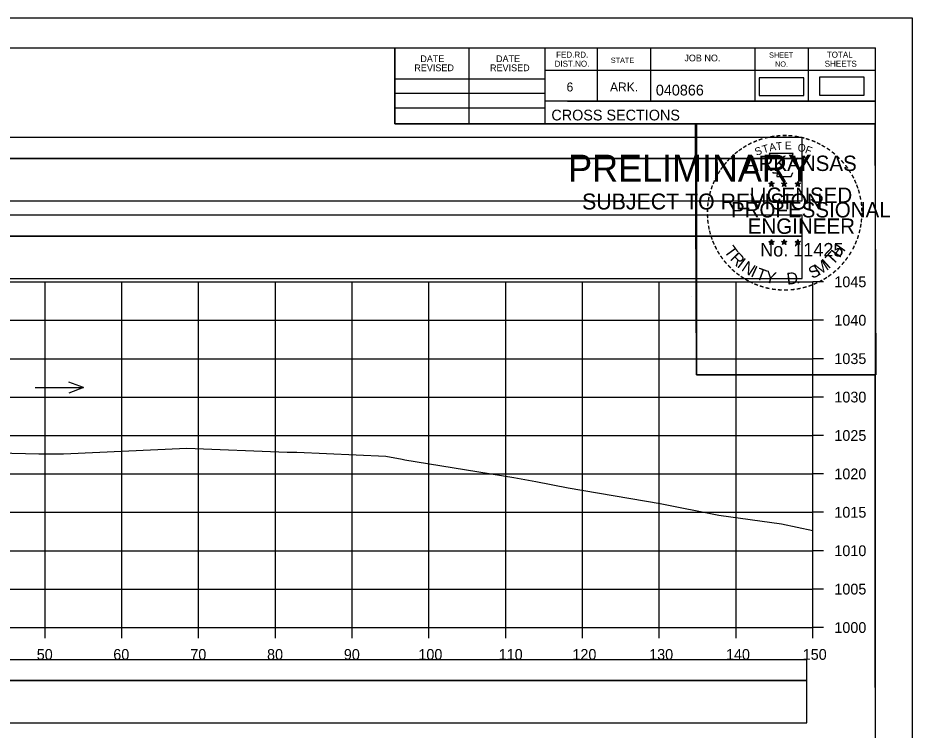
# Model space of a CAD drawing. Extents: x 1370565 to 1374448, y 301010 to 304637.
# Drawn here: x 1370781.5 to 1370898, y 302411.2 to 302503.9 of the extents above; entities that cross this region are included whole.
import ezdxf

# ---------------------------------------------------------------- set-up
doc = ezdxf.new("R2010")
doc.units = 0
for name, color, linetype in [('Default', 7, 'Continuous'), ('R_Axis', 7, 'Continuous'), ('R_Axis Annot', 7, 'Continuous'), ('R_Border', 7, 'Continuous'), ('R_Border PE', 7, 'Continuous'), ('R_Border Prem', 7, 'Continuous'), ('R_Drive', 7, 'Continuous'), ('R_Exist Surface', 7, 'Continuous'), ('R_Grid', 7, 'Continuous'), ('R_No Plot', 7, 'Continuous'), ('R_Water Annot', 7, 'Continuous')]:
    doc.layers.add(name, color=color, linetype=linetype)

msp = doc.modelspace()

# ---------------------------------------------------------------- linework, layer by layer
at = {"layer": 'Default'}
msp.add_lwpolyline([(1370878.02, 302493.74), (1370883.85, 302493.74), (1370883.85, 302496.05), (1370878.02, 302496.05)], close=True, dxfattribs=at)
at = {"layer": 'R_Axis'}
for p, q in [((1370885.03, 302424.5), (1370885.03, 302469.5)), ((1370886.43, 302469.5), (1370885.03, 302469.5)), ((1370886.43, 302464.5), (1370885.03, 302464.5)), ((1370886.43, 302459.5), (1370885.03, 302459.5)), ((1370886.43, 302454.5), (1370885.03, 302454.5)), ((1370886.43, 302449.5), (1370885.03, 302449.5)), ((1370886.43, 302444.5), (1370885.03, 302444.5)), ((1370886.43, 302439.5), (1370885.03, 302439.5)), ((1370886.43, 302434.5), (1370885.03, 302434.5)), ((1370886.43, 302429.5), (1370885.03, 302429.5)), ((1370585.03, 302424.5), (1370885.03, 302424.5)), ((1370785.03, 302423.1), (1370785.03, 302424.5)), ((1370795.03, 302423.1), (1370795.03, 302424.5)), ((1370805.03, 302423.1), (1370805.03, 302424.5)), ((1370815.03, 302423.1), (1370815.03, 302424.5)), ((1370825.03, 302423.1), (1370825.03, 302424.5)), ((1370835.03, 302423.1), (1370835.03, 302424.5)), ((1370845.03, 302423.1), (1370845.03, 302424.5)), ((1370855.03, 302423.1), (1370855.03, 302424.5)), ((1370865.03, 302423.1), (1370865.03, 302424.5)), ((1370875.03, 302423.1), (1370875.03, 302424.5)), ((1370885.03, 302423.1), (1370885.03, 302424.5)), ((1370886.43, 302424.5), (1370885.03, 302424.5))]:
    msp.add_line(p, q, dxfattribs=at)
at = {"layer": 'R_Border'}
for p, q in [((1370577.03, 302499.96), (1370893.21, 302499.96)), ((1370830.57, 302490.08), (1370830.57, 302499.96)), ((1370840.25, 302490.08), (1370840.25, 302499.96)), ((1370850.11, 302499.96), (1370850.11, 302490.08)), ((1370856.95, 302499.96), (1370856.95, 302493.02)), ((1370863.89, 302499.96), (1370863.89, 302493.02)), ((1370877.47, 302499.96), (1370877.47, 302493.02)), ((1370884.41, 302499.96), (1370884.41, 302493.02)), ((1370893.21, 302294.5), (1370893.21, 302499.96)), ((1370893.21, 302497.02), (1370850.11, 302497.02)), ((1370893.21, 302497.04), (1370893.21, 302497.04)), ((1370830.57, 302495.94), (1370850.11, 302495.94)), ((1370830.57, 302494.08), (1370850.11, 302494.08)), ((1370893.21, 302493.02), (1370850.11, 302493.02)), ((1370853.07, 302493.02), (1370893.21, 302493.02)), ((1370830.57, 302492.14), (1370850.11, 302492.14)), ((1370893.21, 302490.08), (1370830.57, 302490.08))]:
    msp.add_line(p, q, dxfattribs=at)
at = {"layer": 'R_Border PE'}
for p, q in [((1370879.29, 302482.34), (1370879.64, 302482.23)), ((1370879.29, 302482.34), (1370879.54, 302482.29)), ((1370879.29, 302482.34), (1370879.53, 302482.22)), ((1370879.42, 302481.93), (1370879.64, 302482.23)), ((1370879.42, 302481.93), (1370879.55, 302482.17)), ((1370879.42, 302481.93), (1370879.64, 302482.15)), ((1370879.64, 302482.59), (1370879.6, 302482.34)), ((1370879.64, 302482.23), (1370879.64, 302482.59)), ((1370879.64, 302482.59), (1370879.69, 302482.34)), ((1370879.99, 302482.34), (1370879.64, 302482.23)), ((1370879.85, 302481.93), (1370879.64, 302482.23)), ((1370879.85, 302481.93), (1370879.64, 302482.14)), ((1370879.99, 302482.34), (1370879.7, 302482.29)), ((1370879.85, 302481.93), (1370879.72, 302482.22)), ((1370879.99, 302482.34), (1370879.78, 302482.24)), ((1370880.96, 302482.34), (1370881.31, 302482.23)), ((1370880.96, 302482.34), (1370881.21, 302482.29)), ((1370880.96, 302482.34), (1370881.2, 302482.22)), ((1370881.09, 302481.93), (1370881.31, 302482.23)), ((1370881.09, 302481.93), (1370881.22, 302482.17)), ((1370881.09, 302481.93), (1370881.31, 302482.15)), ((1370881.31, 302482.59), (1370881.27, 302482.34)), ((1370881.31, 302482.23), (1370881.31, 302482.59)), ((1370881.31, 302482.59), (1370881.36, 302482.34)), ((1370881.66, 302482.34), (1370881.31, 302482.23)), ((1370881.52, 302481.93), (1370881.31, 302482.23)), ((1370881.52, 302481.93), (1370881.31, 302482.14)), ((1370881.66, 302482.34), (1370881.37, 302482.29)), ((1370881.52, 302481.93), (1370881.39, 302482.22)), ((1370881.66, 302482.34), (1370881.45, 302482.24)), ((1370882.72, 302482.33), (1370883.07, 302482.22)), ((1370882.72, 302482.33), (1370882.98, 302482.28)), ((1370882.72, 302482.33), (1370882.96, 302482.2)), ((1370882.86, 302481.92), (1370883.07, 302482.22)), ((1370882.86, 302481.92), (1370882.98, 302482.16)), ((1370882.86, 302481.92), (1370883.07, 302482.14)), ((1370883.07, 302482.58), (1370883.03, 302482.33)), ((1370883.07, 302482.22), (1370883.07, 302482.58)), ((1370883.07, 302482.58), (1370883.12, 302482.33)), ((1370883.42, 302482.33), (1370883.07, 302482.22)), ((1370883.29, 302481.92), (1370883.07, 302482.22)), ((1370883.29, 302481.92), (1370883.07, 302482.13)), ((1370883.42, 302482.33), (1370883.13, 302482.28)), ((1370883.29, 302481.92), (1370883.15, 302482.21)), ((1370883.42, 302482.33), (1370883.22, 302482.22)), ((1370879.29, 302474.77), (1370879.64, 302474.65)), ((1370879.29, 302474.77), (1370879.54, 302474.72)), ((1370879.29, 302474.77), (1370879.52, 302474.64)), ((1370879.42, 302474.36), (1370879.64, 302474.65)), ((1370879.42, 302474.36), (1370879.55, 302474.6)), ((1370879.42, 302474.36), (1370879.63, 302474.57)), ((1370879.64, 302475.02), (1370879.59, 302474.77)), ((1370879.85, 302474.36), (1370879.63, 302474.57)), ((1370879.64, 302474.65), (1370879.64, 302475.02)), ((1370879.64, 302475.02), (1370879.68, 302474.77)), ((1370879.98, 302474.77), (1370879.64, 302474.65)), ((1370879.85, 302474.36), (1370879.64, 302474.65)), ((1370879.98, 302474.77), (1370879.7, 302474.72)), ((1370879.85, 302474.36), (1370879.71, 302474.65)), ((1370879.98, 302474.77), (1370879.78, 302474.66)), ((1370880.96, 302474.77), (1370881.3, 302474.65)), ((1370880.96, 302474.77), (1370881.21, 302474.72)), ((1370880.96, 302474.77), (1370881.19, 302474.64)), ((1370881.09, 302474.36), (1370881.3, 302474.65)), ((1370881.09, 302474.36), (1370881.21, 302474.6)), ((1370881.09, 302474.36), (1370881.3, 302474.57)), ((1370881.3, 302475.02), (1370881.26, 302474.77)), ((1370881.3, 302474.65), (1370881.3, 302475.02)), ((1370881.3, 302475.02), (1370881.35, 302474.77)), ((1370881.65, 302474.77), (1370881.3, 302474.65)), ((1370881.52, 302474.36), (1370881.3, 302474.65)), ((1370881.52, 302474.36), (1370881.3, 302474.57)), ((1370881.65, 302474.77), (1370881.37, 302474.72)), ((1370881.52, 302474.36), (1370881.38, 302474.65)), ((1370881.65, 302474.77), (1370881.45, 302474.66)), ((1370882.72, 302474.76), (1370883.07, 302474.64)), ((1370882.72, 302474.76), (1370882.98, 302474.71)), ((1370882.72, 302474.76), (1370882.96, 302474.63)), ((1370882.86, 302474.35), (1370883.07, 302474.64)), ((1370882.86, 302474.35), (1370882.98, 302474.59)), ((1370882.86, 302474.35), (1370883.07, 302474.56)), ((1370883.07, 302475.01), (1370883.03, 302474.76)), ((1370883.07, 302474.64), (1370883.07, 302475.01)), ((1370883.07, 302475.01), (1370883.12, 302474.76)), ((1370883.42, 302474.76), (1370883.07, 302474.64)), ((1370883.28, 302474.35), (1370883.07, 302474.64)), ((1370883.28, 302474.35), (1370883.07, 302474.56)), ((1370883.42, 302474.76), (1370883.13, 302474.71)), ((1370883.28, 302474.35), (1370883.15, 302474.64)), ((1370883.42, 302474.76), (1370883.21, 302474.65))]:
    msp.add_line(p, q, dxfattribs=at)
for points in [[(1370879.33, 302486.22), (1370879.6, 302485.39)], [(1370882.84, 302485.29), (1370882.98, 302485.58), (1370882.3, 302485.55), (1370882.45, 302486.22), (1370879.33, 302486.22)], [(1370879.82, 302483.79), (1370879.82, 302483.71), (1370880.39, 302483.69), (1370880.33, 302483.21), (1370882.2, 302483.21), (1370882.4, 302483.75)], [(1370879.64, 302482.59), (1370879.85, 302481.93), (1370879.29, 302482.34), (1370879.99, 302482.34), (1370879.42, 302481.93), (1370879.64, 302482.59)], [(1370881.31, 302482.59), (1370881.52, 302481.93), (1370880.96, 302482.34), (1370881.66, 302482.34), (1370881.09, 302481.93), (1370881.31, 302482.59)], [(1370883.07, 302482.58), (1370883.29, 302481.92), (1370882.72, 302482.33), (1370883.42, 302482.33), (1370882.86, 302481.92), (1370883.07, 302482.58)], [(1370879.64, 302475.02), (1370879.85, 302474.36), (1370879.29, 302474.77), (1370879.98, 302474.77), (1370879.42, 302474.36), (1370879.64, 302475.02)], [(1370881.3, 302475.02), (1370881.52, 302474.36), (1370880.96, 302474.77), (1370881.65, 302474.77), (1370881.09, 302474.36), (1370881.3, 302475.02)], [(1370883.07, 302475.01), (1370883.28, 302474.35), (1370882.72, 302474.76), (1370883.42, 302474.76), (1370882.86, 302474.35), (1370883.07, 302475.01)]]:
    msp.add_lwpolyline(points, dxfattribs=at)
for centre, radius in [((1370879.64, 302482.23), 0.172), ((1370879.64, 302482.23), 0.145), ((1370879.64, 302482.23), 0.116), ((1370879.64, 302482.23), 0.0991), ((1370879.64, 302482.23), 0.0747), ((1370879.64, 302482.23), 0.0495), ((1370879.64, 302482.23), 0.0296), ((1370881.31, 302482.23), 0.172), ((1370881.31, 302482.23), 0.145), ((1370881.31, 302482.23), 0.116), ((1370881.31, 302482.23), 0.0991), ((1370881.31, 302482.23), 0.0747), ((1370881.31, 302482.23), 0.0495), ((1370881.31, 302482.23), 0.0296), ((1370883.07, 302482.22), 0.172), ((1370883.07, 302482.22), 0.145), ((1370883.07, 302482.22), 0.116), ((1370883.07, 302482.22), 0.0991), ((1370883.07, 302482.22), 0.0747), ((1370883.07, 302482.22), 0.0495), ((1370883.07, 302482.22), 0.0296), ((1370879.63, 302474.65), 0.172), ((1370879.63, 302474.65), 0.145), ((1370879.63, 302474.65), 0.116), ((1370879.63, 302474.65), 0.0991), ((1370879.63, 302474.65), 0.0747), ((1370879.63, 302474.65), 0.0495), ((1370879.63, 302474.65), 0.0296), ((1370881.3, 302474.65), 0.172), ((1370881.3, 302474.65), 0.145), ((1370881.3, 302474.65), 0.116), ((1370881.3, 302474.65), 0.0991), ((1370881.3, 302474.65), 0.0747), ((1370881.3, 302474.65), 0.0495), ((1370881.3, 302474.65), 0.0296), ((1370883.07, 302474.64), 0.172), ((1370883.07, 302474.64), 0.145), ((1370883.07, 302474.64), 0.116), ((1370883.07, 302474.64), 0.0991), ((1370883.07, 302474.64), 0.0747), ((1370883.07, 302474.64), 0.0495), ((1370883.07, 302474.64), 0.0296)]:
    msp.add_circle(centre, radius, dxfattribs=at)
at = {"layer": 'R_Drive'}
for points in [[(1370885.89, 302493.82), (1370891.72, 302493.82), (1370891.72, 302496.13), (1370885.89, 302496.13)], [(1370585.23, 302485.56), (1370883.65, 302485.56), (1370883.65, 302488.27), (1370585.23, 302488.27)], [(1370585.23, 302480.04), (1370883.65, 302480.04), (1370883.65, 302485.56), (1370585.23, 302485.56)], [(1370585.23, 302475.46), (1370883.65, 302475.46), (1370883.65, 302478.17), (1370585.23, 302478.17)], [(1370585.23, 302469.94), (1370883.65, 302469.94), (1370883.65, 302475.46), (1370585.23, 302475.46)], [(1370585.82, 302417.6), (1370884.24, 302417.6), (1370884.24, 302420.3), (1370585.82, 302420.3)], [(1370585.82, 302412.08), (1370884.24, 302412.08), (1370884.24, 302417.6), (1370585.82, 302417.6)]]:
    msp.add_lwpolyline(points, close=True, dxfattribs=at)
at = {"layer": 'R_Exist Surface'}
msp.add_lwpolyline([(1370766.68, 302447.56), (1370784.21, 302447.12), (1370787.42, 302447.11), (1370803.5, 302447.83), (1370816.57, 302447.31), (1370817.83, 302447.31), (1370829.41, 302446.81), (1370831.53, 302446.4), (1370831.88, 302446.33), (1370846.06, 302444.05), (1370848.94, 302443.49), (1370853.15, 302442.69), (1370865.12, 302440.66), (1370872.79, 302439.15), (1370880.96, 302437.98), (1370885.03, 302437.12)], dxfattribs=at)
at = {"layer": 'R_Grid'}
for p, q in [((1370585.03, 302469.5), (1370885.03, 302469.5)), ((1370785.03, 302424.5), (1370785.03, 302469.5)), ((1370795.03, 302424.5), (1370795.03, 302469.5)), ((1370805.03, 302424.5), (1370805.03, 302469.5)), ((1370815.03, 302424.5), (1370815.03, 302469.5)), ((1370825.03, 302424.5), (1370825.03, 302469.5)), ((1370835.03, 302424.5), (1370835.03, 302469.5)), ((1370845.03, 302424.5), (1370845.03, 302469.5)), ((1370855.03, 302424.5), (1370855.03, 302469.5)), ((1370865.03, 302424.5), (1370865.03, 302469.5)), ((1370875.03, 302424.5), (1370875.03, 302469.5)), ((1370885.03, 302424.5), (1370885.03, 302469.5)), ((1370585.03, 302464.5), (1370885.03, 302464.5)), ((1370585.03, 302459.5), (1370885.03, 302459.5)), ((1370585.03, 302454.5), (1370885.03, 302454.5)), ((1370585.03, 302449.5), (1370885.03, 302449.5)), ((1370585.03, 302444.5), (1370885.03, 302444.5)), ((1370585.03, 302439.5), (1370885.03, 302439.5)), ((1370585.03, 302434.5), (1370885.03, 302434.5)), ((1370585.03, 302429.5), (1370885.03, 302429.5)), ((1370585.03, 302424.5), (1370885.03, 302424.5))]:
    msp.add_line(p, q, dxfattribs=at)
at = {"layer": 'R_No Plot'}
for p, q in [((1370564.63, 302503.86), (1370897.96, 302503.86)), ((1370869.24, 302467.63), (1370869.24, 302467.63))]:
    msp.add_line(p, q, dxfattribs=at)
for points in [[(1370564.62, 302503.86), (1370897.96, 302503.86), (1370897.96, 302290.52), (1370564.62, 302290.52)], [(1370810.95, 302499.96), (1370830.57, 302499.96), (1370830.57, 302490.08), (1370846.68, 302490.08), (1370869.88, 302490.08), (1370869.88, 302457.41), (1370893.09, 302457.41), (1370893.21, 302294.5), (1370577.03, 302294.5), (1370577.03, 302499.96)], [(1370869.74, 302490.08), (1370893.09, 302490.08), (1370893.23, 302457.41), (1370869.88, 302457.41)]]:
    msp.add_lwpolyline(points, close=True, dxfattribs=at)
at = {"layer": 'R_Water Annot'}
for p, q in [((1370783.74, 302455.73), (1370790.03, 302455.73)), ((1370790.03, 302455.73), (1370788.1, 302456.43)), ((1370790.03, 302455.73), (1370788.1, 302455.03))]:
    msp.add_line(p, q, dxfattribs=at)

# ---------------------------------------------------------------- texts
at = {"layer": 'R_Axis Annot'}
for s, p in [('1045', (1370887.83, 302468.8)), ('1040', (1370887.83, 302463.8)), ('1035', (1370887.83, 302458.8)), ('1030', (1370887.83, 302453.8)), ('1025', (1370887.83, 302448.8)), ('1020', (1370887.83, 302443.8)), ('1015', (1370887.83, 302438.8)), ('1010', (1370887.83, 302433.8)), ('1005', (1370887.83, 302428.8)), ('1000', (1370887.83, 302423.8)), ('50', (1370783.94, 302420.3)), ('60', (1370793.91, 302420.3)), ('70', (1370803.94, 302420.3)), ('80', (1370813.94, 302420.3)), ('90', (1370823.94, 302420.3)), ('100', (1370833.65, 302420.3)), ('110', (1370844.11, 302420.3)), ('120', (1370853.71, 302420.3)), ('130', (1370863.71, 302420.3)), ('140', (1370873.71, 302420.3)), ('150', (1370883.71, 302420.3))]:
    msp.add_text(s, height=1.4, dxfattribs=at).set_placement(p)
at = {"layer": 'R_Border'}
for s, height, p in [('DATE', 0.879, (1370833.9, 302498.1)), ('DATE', 0.879, (1370843.76, 302498.1)), ('FED.RD.', 0.782, (1370851.59, 302498.68)), ('STATE', 0.684, (1370858.71, 302498)), ('JOB NO.', 0.879, (1370868.29, 302498.2)), ('SHEET', 0.684, (1370879.33, 302498.68)), ('TOTAL', 0.782, (1370886.85, 302498.68)), ('REVISED', 0.879, (1370833.12, 302496.92)), ('REVISED', 0.879, (1370842.98, 302496.92)), ('DIST.NO.', 0.782, (1370851.39, 302497.5)), ('NO.', 0.684, (1370880.11, 302497.5)), ('SHEETS', 0.782, (1370886.57, 302497.5)), ('6', 1.17, (1370852.95, 302494.28)), ('ARK.', 1.172, (1370858.61, 302494.28)), ('040866', 1.4, (1370864.58, 302493.76)), ('CROSS SECTIONS', 1.4, (1370850.97, 302490.51))]:
    msp.add_text(s, height=height, rotation=360, dxfattribs=at).set_placement(p)
at = {"layer": 'R_Border PE'}
for s, height, rotation, p in [('-', 1.6, 24.3072, (1370877.45, 302487.07)), ('-', 1.6, 19.1761, (1370878.08, 302487.34)), ('-', 1.6, 13.6301, (1370878.83, 302487.58)), ('-', 1.6, 10.2193, (1370879.51, 302487.75)), ('-', 1.6, 5.8968, (1370880.24, 302487.86)), ('-', 1.6, 0.1862, (1370881.01, 302487.93)), ('-', 1.6, 357.743, (1370881.73, 302487.92)), ('-', 1.6, 352.1617, (1370882.48, 302487.86)), ('-', 1.6, 347.2049, (1370883.19, 302487.75)), ('-', 1.6, 342.3362, (1370883.83, 302487.59)), ('-', 1.6, 337.8551, (1370884.56, 302487.37)), ('-', 1.6, 36.2317, (1370875.64, 302485.99)), ('-', 1.6, 34.0636, (1370876.22, 302486.39)), ('-', 1.6, 28.7918, (1370876.81, 302486.76)), ('S', 1, 21.594, (1370877.69, 302485.89)), ('T', 1, 16.4036, (1370878.6, 302486.23)), ('A', 1, 11.2132, (1370879.43, 302486.48)), ('T', 1, 6.0228, (1370880.28, 302486.64)), ('E', 1, 0.8323, (1370881.38, 302486.75)), ('O', 1, 350.4515, (1370882.98, 302486.54)), ('F', 1, 340.0707, (1370883.94, 302486.31)), ('-', 1.6, 334.1211, (1370885.2, 302487.1)), ('-', 1.6, 329.6409, (1370885.77, 302486.81)), ('-', 1.6, 325.8627, (1370886.42, 302486.45)), ('-', 1.6, 48.423, (1370874.28, 302484.72)), ('-', 1.6, 42.9622, (1370874.73, 302485.2)), ('-', 1.6, 38.9507, (1370875.16, 302485.61)), ('ARKANSAS', 2, 360, (1370876.18, 302483.93)), ('-', 1.6, 320.5297, (1370887.03, 302486.03)), ('-', 1.6, 315.5786, (1370887.63, 302485.54)), ('-', 1.6, 54.2325, (1370873.46, 302483.67)), ('-', 1.6, 50.6142, (1370873.88, 302484.23)), ('-', 1.6, 309.8797, (1370888.2, 302484.99)), ('-', 1.6, 306.6522, (1370888.72, 302484.39)), ('-', 1.6, 62.8713, (1370872.83, 302482.53)), ('-', 1.6, 58.0706, (1370873.14, 302483.14)), ('-', 1.4, 303.6753, (1370889.21, 302483.82)), ('-', 1.6, 299.6684, (1370889.53, 302483.21)), ('-', 1.6, 67.7743, (1370872.57, 302481.91)), ('DWB', 0.01, 360, (1370879.63, 302482.22)), ('DWB', 0.01, 360, (1370881.3, 302482.22)), ('DWB', 0.01, 360, (1370883.06, 302482.21)), ('-', 1.6, 294.6628, (1370889.85, 302482.6)), ('-', 1.6, 290.5728, (1370890.11, 302482.02)), ('-', 1.6, 75.461, (1370872.15, 302480.57)), ('-', 1.6, 72.3945, (1370872.35, 302481.28)), ('LICENSED', 2, 360, (1370876.78, 302479.78)), ('-', 1.6, 285.1233, (1370890.34, 302481.44)), ('-', 1.6, 85.1863, (1370871.94, 302479.17)), ('-', 1.6, 81.2013, (1370872.02, 302479.86)), ('PROFESSIONAL', 2, 360, (1370874.36, 302477.88)), ('-', 1.6, 280.5493, (1370890.54, 302480.7)), ('-', 1.6, 276.5962, (1370890.7, 302479.93)), ('-', 1.6, 89.0622, (1370871.92, 302478.47)), ('-', 1.6, 274.3301, (1370890.76, 302479.21)), ('-', 1.6, 94.1959, (1370871.95, 302477.74)), ('-', 1.6, 98.9479, (1370872.03, 302477.07)), ('ENGINEER', 2, 360, (1370876.55, 302475.75)), ('-', 1.6, 263.5172, (1370890.78, 302477.91)), ('-', 1.6, 269.9407, (1370890.8, 302478.58)), ('-', 1.6, 101.7149, (1370872.16, 302476.34)), ('-', 1.6, 255.7626, (1370890.6, 302476.58)), ('-', 1.6, 260.9953, (1370890.71, 302477.26)), ('-', 1.6, 105.4578, (1370872.32, 302475.75)), ('-', 1.6, 109.0874, (1370872.54, 302475.11)), ('-', 1.6, 252.8681, (1370890.42, 302475.86)), ('-', 1.6, 114.0643, (1370872.79, 302474.52)), ('-', 1.6, 115.7289, (1370873.1, 302473.9)), ('T', 1.54, 306.0406, (1370873.4, 302473.49)), ('No. 11425', 1.757, 360, (1370878.17, 302472.8)), ('DWB', 0.01, 360, (1370879.62, 302474.65)), ('DWB', 0.01, 360, (1370881.29, 302474.65)), ('DWB', 0.01, 360, (1370883.06, 302474.64)), ('H', 1.54, 54.6088, (1370888.52, 302472.53)), ('-', 1.6, 244.6197, (1370889.93, 302474.56)), ('-', 1.6, 247.8887, (1370890.19, 302475.19)), ('-', 1.6, 120.4471, (1370873.45, 302473.31)), ('-', 1.6, 125.8934, (1370873.86, 302472.75)), ('R', 1.54, 314.005, (1370874.16, 302472.45)), ('T', 1.54, 46.6444, (1370887.63, 302471.59)), ('-', 1.6, 239.0712, (1370889.54, 302473.81)), ('-', 1.6, 130.7181, (1370874.32, 302472.2)), ('-', 1.6, 134.2238, (1370874.84, 302471.66)), ('I', 1.54, 321.9694, (1370875.06, 302471.51)), ('N', 1.54, 326.5002, (1370875.63, 302471.04)), ('S', 1.54, 26.9312, (1370884.94, 302469.85)), ('M', 1.54, 32.6563, (1370885.78, 302470.26)), ('I', 1.54, 42.1136, (1370887.06, 302471.11)), ('-', 1.6, 231.2538, (1370888.7, 302472.59)), ('-', 1.6, 233.8452, (1370889.13, 302473.15)), ('-', 1.6, 138.9338, (1370875.36, 302471.19)), ('-', 1.6, 144.6463, (1370875.92, 302470.79)), ('I', 1.54, 335.3603, (1370876.83, 302470.26)), ('T', 1.54, 339.8912, (1370877.49, 302469.93)), ('Y', 1.54, 347.8556, (1370878.71, 302469.48)), ('D', 1.54, 6.3969, (1370881.7, 302469.12)), ('-', 1.6, 215.7363, (1370887.15, 302471.04)), ('-', 1.6, 221.0851, (1370887.7, 302471.51)), ('-', 1.6, 225.7653, (1370888.23, 302472.02)), ('-', 1.6, 148.0898, (1370876.48, 302470.42)), ('-', 1.6, 151.5704, (1370877.06, 302470.09)), ('-', 1.6, 154.6002, (1370877.58, 302469.84)), ('-', 1.6, 158.5612, (1370878.2, 302469.59)), ('.', 1.54, 13.7642, (1370882.89, 302469.25)), ('-', 1.6, 204.2516, (1370885.44, 302469.99)), ('-', 1.6, 207.3568, (1370886.06, 302470.31)), ('-', 1.6, 212.2491, (1370886.62, 302470.66)), ('-', 1.6, 162.7983, (1370878.89, 302469.38)), ('-', 1.6, 167.5555, (1370879.6, 302469.21)), ('-', 1.6, 173.1155, (1370880.38, 302469.1)), ('-', 1.6, 176.5183, (1370881.12, 302469.05)), ('-', 1.6, 181.5918, (1370881.87, 302469.07)), ('-', 1.6, 185.8167, (1370882.68, 302469.14)), ('-', 1.6, 191.2858, (1370883.41, 302469.28)), ('-', 1.6, 195.4743, (1370884.14, 302469.48)), ('-', 1.6, 200.7184, (1370884.82, 302469.72))]:
    msp.add_text(s, height=height, rotation=rotation, dxfattribs=at).set_placement(p)
at = {"layer": 'R_Border Prem'}
for s, height, p in [('PRELIMINARY', 3.5, (1370853.16, 302482.55)), ('DWB', 0.01, (1370853.9, 302484.4)), ('SUBJECT TO REVISION', 2.0751, (1370854.97, 302478.92))]:
    msp.add_text(s, height=height, rotation=360, dxfattribs=at).set_placement(p)

doc.saveas('drawing.dxf')
